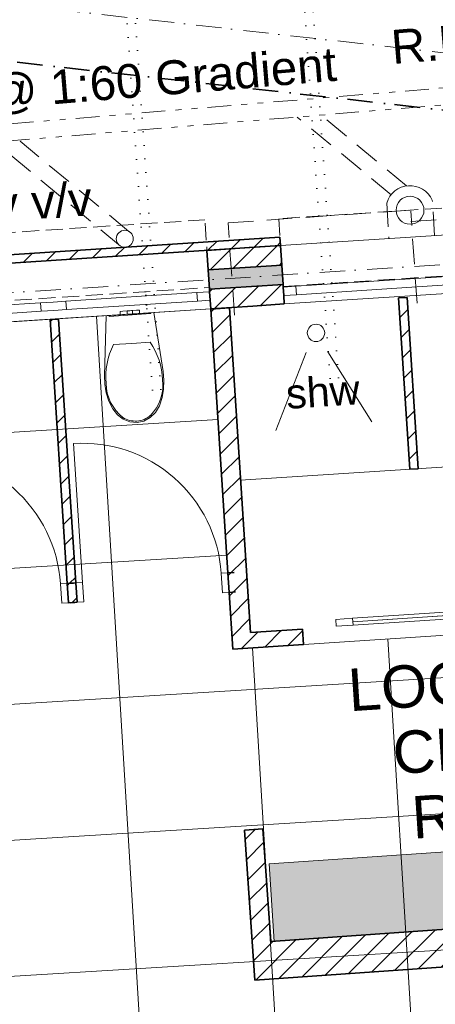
# Model space of a CAD drawing. Header units: millimetres. Extents: x -115474967 to 444143, y -74377 to 241828222.
# Tile 542 of 590: x 185612 to 188064, y 333828 to 339630. Entities that reach past the tile are written whole.
import ezdxf

# ---------------------------------------------------------------- set-up
doc = ezdxf.new("R2010")
doc.units = ezdxf.units.MM
doc.header["$MEASUREMENT"] = 0
doc.set_wipeout_variables(frame=1)
for name, pattern in [('Dense Dotted', [80, 0, -80]), ('Dot & Dashed', [280, 150, -60, 0, -70]), ('Hidden Line', [140, 100, -40]), ('Hidden Line copy', [230, 150, -80]), ('Triple Dashed', [390, 140, -60, 35, -60, 35, -60]), ('Wipeout_Contour', [1000, 0, -1000])]:
    doc.linetypes.add(name, pattern=pattern)
for name, color, linetype, lineweight in [('0_Pen_No__1', 7, 'Continuous', 30), ('0_Pen_No__16', 9, 'Continuous', 20), ('0_Pen_No__3', 7, 'Continuous', 15), ('A_FLOORS FINISH_Pen_No__128', 9, 'Continuous', 0), ('A_FLOORS STRUCTURE_Pen_No__3', 7, 'Continuous', 15), ('A_FLOORS STRUCTURE_Pen_No__8', 255, 'Continuous', 0), ('A_WALL LOAD_Pen_No__1', 7, 'Continuous', 30), ('A_WALL LOAD_Pen_No__3', 7, 'Continuous', 15), ('A_WALL LOAD_Pen_No__6', 7, 'Continuous', 5), ('B_CUT OUT_Pen_No__3', 30, 'Continuous', 15), ('B_FURN LOOSE_Pen_No__6', 7, 'Continuous', 5), ('C-GRID _Pen_No__5', 7, 'Continuous', 5), ('C_TEXT GA_Pen_No__6', 7, 'Continuous', 5), ('SEWER LINE_Pen_No__10', 9, 'Continuous', 20), ('SEWER LINE_Pen_No__6', 7, 'Continuous', 5)]:
    doc.layers.add(name, color=color, linetype=linetype, lineweight=lineweight)
doc.layers.add('A_FLOORS FINISH', color=7, linetype='Continuous')
doc.layers.add('B_FURN LOOSE', color=7, linetype='Continuous')
doc.layers.add('A_FLOORS FINISH_Pen_No__168', color=7, linetype='Continuous', lineweight=5, true_color=0x996633)
doc.layers.add('A_WALL LOAD_Pen_No__7', color=7, linetype='Continuous', lineweight=5, true_color=0x3f3f3f)
doc.styles.add('GENERATED_STYLE_4', font='txt.shx')
pattern_1 = [(45, (-139724, 252382.34), (-63.63961, 63.63961), [])]

# ---------------------------------------------------------------- blocks, each defined once
blk = doc.blocks.new('WC 24[70]', base_point=(325986.6, 85512.9))
at = {"layer": 'B_FURN LOOSE_Pen_No__6', "color": 7, "linetype": 'Continuous', "lineweight": 5}
for p, q in [((325945.1, 85530.2), (325928.5, 85529.1)), ((325929.8, 85509.2), (325928.5, 85529.1)), ((325969.4, 85531.8), (325945.1, 85530.2)), ((325974, 85532.1), (325969.4, 85531.8)), ((325970.7, 85511.8), (325969.4, 85531.8)), ((325985.3, 85532.8), (325974, 85532.1)), ((325996.6, 85533.6), (325985.3, 85532.8)), ((326001.3, 85533.9), (325996.6, 85533.6)), ((326025.6, 85535.5), (326001.3, 85533.9)), ((326002.6, 85513.9), (326001.3, 85533.9)), ((326042.2, 85536.6), (326025.6, 85535.5)), ((326043.5, 85516.6), (326042.2, 85536.6)), ((325946.4, 85510.2), (325929.8, 85509.2)), ((325970.7, 85511.8), (325946.4, 85510.2)), ((325975.3, 85512.1), (325970.7, 85511.8)), ((325986.6, 85512.9), (325975.3, 85512.1)), ((325997.9, 85513.6), (325986.6, 85512.9)), ((326002.6, 85513.9), (325997.9, 85513.6)), ((326026.9, 85515.5), (326002.6, 85513.9)), ((326043.5, 85516.6), (326026.9, 85515.5)), ((325997.9, 85340.2), (326106.6, 85347.3)), ((325889.2, 85333.1), (325997.9, 85340.2))]:
    blk.add_line(p, q, dxfattribs=at)
at = {"layer": 'B_FURN LOOSE_Pen_No__6', "color": 7, "linetype": 'Continuous', "lineweight": 5, "flags": 128}
for points in [[(326185.3, 85071.5), (326176.2, 85021), (326160.2, 84972.9), (326137.1, 84934.2), (326106, 84903.5), (326069, 84883.1), (326028.4, 84874.2), (325987, 84877.8), (325947.6, 84893.2), (325912.8, 84919.5), (325884.8, 84954.9), (325862.8, 85000.5), (325847.2, 85049.4), (325838.3, 85100.2), (325836.5, 85151.9), (325846, 85503.7), (326127.3, 85522.1), (326182.5, 85174.6), (326187.4, 85123.1)], [(325863.9, 85504.8), (326109.4, 85520.9), (326109.7, 85515.9), (325864.2, 85499.9)]]:
    blk.add_lwpolyline(points, close=True, dxfattribs=at)
at = {"layer": 'B_FURN LOOSE_Pen_No__6', "color": 7, "linetype": 'Continuous', "lineweight": 5}
for centre, major_axis, start_param, end_param in [((325754.4, 85108.9), (-27.8, 424.6), 4.688773, 5.241794), ((326269.5, 85142.6), (-27.8, 424.6), 1.041394, 1.594414), ((325924.3, 85095.6), (-16.8, 256.5), 3.867532, 4.76812), ((326102.8, 85107.3), (-16.8, 256.5), 1.515069, 2.415657), ((326019.6, 85021.2), (-9, 138.3), 2.509088, 3.135732), ((326018, 85021.1), (-9, 138.3), 3.147453, 3.774097)]:
    blk.add_ellipse(centre, major_axis=major_axis, ratio=0.999377, start_param=start_param, end_param=end_param, dxfattribs=at)

msp = doc.modelspace()

# ---------------------------------------------------------------- hatches: boundary and pattern name
at = {"layer": 'A_WALL LOAD_Pen_No__7', "linetype": 'Continuous', "lineweight": 5, "true_color": 0x9f07ff}
h = msp.add_hatch(dxfattribs=at)
h.set_pattern_fill('HATCH__BRICK', color=190, style=0, pattern_type=2)
h.set_pattern_definition(pattern_1)
h.paths.add_polyline_path([(177350.00836, 337659.77259), (187150.89022, 338299.4407), (187147.63383, 338349.33455), (177346.75197, 337709.66644)])
h = msp.add_hatch(dxfattribs=at)
h.set_pattern_fill('HATCH__BRICK', color=190, style=0, pattern_type=2)
h.set_pattern_definition(pattern_1)
h.paths.add_polyline_path([(186716.83467, 338271.12559), (186724.29197, 338156.36761), (186973.35143, 338172.55221), (186965.89412, 338287.31015)])
h = msp.add_hatch(dxfattribs=at)
h.set_pattern_fill('HATCH__BRICK', color=190, style=0, pattern_type=2)
h.set_pattern_definition(pattern_1)
h.paths.add_polyline_path([(186965.89414, 338287.31017), (186973.35143, 338172.55222), (187158.35458, 338184.57427), (187150.89729, 338299.33222)])
for points in [[(186973.35145, 338172.5522), (186724.29196, 338156.36763), (186731.74927, 338041.60968), (186980.80873, 338057.79425)], [(186973.35143, 338172.55223), (186980.80875, 338057.79427), (187165.81186, 338069.81629), (187158.3546, 338184.57425)]]:
    msp.add_hatch(color=190, dxfattribs=at).paths.add_polyline_path(points)
h = msp.add_hatch(dxfattribs=at)
h.set_pattern_fill('HATCH__BRICK', color=190, style=0, pattern_type=2)
h.set_pattern_definition(pattern_1)
h.paths.add_polyline_path([(186731.74928, 338041.60967), (186739.20657, 337926.85171), (186988.26602, 337943.03629), (186980.80873, 338057.79424)])
h = msp.add_hatch(dxfattribs=at)
h.set_pattern_fill('HATCH__BRICK', color=190, style=0, pattern_type=2)
h.set_pattern_definition(pattern_1)
h.paths.add_polyline_path([(186980.80873, 338057.79424), (186988.26603, 337943.03629), (187173.26917, 337955.05834), (187165.81187, 338069.81629)])

# ---------------------------------------------------------------- linework, layer by layer
at = {"layer": '0_Pen_No__16', "color": 8, "linetype": 'Dense Dotted', "lineweight": 20}
msp.add_line((186355.0576, 338027.47329), (186472.212, 336329.69948), dxfattribs=at)
at = {"layer": 'A_WALL LOAD_Pen_No__1', "color": 214, "linetype": 'Continuous', "lineweight": 35}
for p, q in [((186724.29198, 338156.36763), (186716.83469, 338271.12558)), ((186724.29198, 338156.36763), (186716.83469, 338271.12558)), ((187158.35459, 338184.57423), (187150.8973, 338299.33219)), ((187158.35459, 338184.57423), (187150.8973, 338299.33219)), ((186973.35143, 338172.55219), (186724.29198, 338156.3676)), ((186731.74928, 338041.60967), (186724.29198, 338156.36763)), ((186731.74928, 338041.60967), (186724.29198, 338156.36763)), ((187158.3546, 338184.57425), (186973.35143, 338172.55223)), ((187165.81189, 338069.81628), (187158.35459, 338184.57423)), ((187165.81189, 338069.81628), (187158.35459, 338184.57423)), ((186732.72197, 338026.64124), (186731.74928, 338041.60967)), ((186732.72197, 338026.64124), (186731.74928, 338041.60967)), ((186980.80873, 338057.79427), (186731.74929, 338041.60967)), ((186735.96427, 337976.74647), (186732.72197, 338026.64124)), ((186735.96427, 337976.74647), (186732.72197, 338026.64124)), ((186735.96427, 337976.74647), (186732.72197, 338026.64124)), ((187165.81187, 338069.81632), (186980.80873, 338057.79427)), ((187166.78458, 338054.84785), (187165.81189, 338069.81628)), ((187166.78458, 338054.84785), (187165.81189, 338069.81628)), ((187170.02688, 338004.95308), (187166.78458, 338054.84785)), ((187170.02688, 338004.95308), (187166.78458, 338054.84785)), ((187170.02688, 338004.95308), (187166.78458, 338054.84785)), ((186739.20657, 337926.85171), (186735.96427, 337976.74647)), ((186739.20657, 337926.85171), (186735.96427, 337976.74647)), ((187173.26918, 337955.05832), (187170.02688, 338004.95308)), ((187173.26918, 337955.05832), (187170.02688, 338004.95308)), ((187280.24299, 336038.35924), (187286.11702, 335948.55113))]:
    msp.add_line(p, q, dxfattribs=at)
for points in [[(187147.63383, 338349.33455), (177346.75197, 337709.66644)], [(187150.89022, 338299.4407), (187147.63383, 338349.33455)], [(177350.00836, 337659.77259), (187150.89022, 338299.4407)], [(186965.89414, 338287.31017), (186716.8347, 338271.12558)], [(187150.89729, 338299.33219), (186965.89414, 338287.31017)], [(187897.3839, 337994.04902), (187847.49006, 337990.79263)], [(186739.20656, 337926.85171), (186988.26602, 337943.03629)], [(186988.26602, 337943.03629), (187173.26921, 337955.05832)]]:
    msp.add_lwpolyline(points, dxfattribs=at)
at = {"layer": 'A_WALL LOAD_Pen_No__3', "color": 30, "linetype": 'Continuous', "lineweight": 15}
for p, q in [((187150.8973, 338299.33219), (189510.912, 338452.69258)), ((184870.62579, 338151.15374), (186716.83469, 338271.12558)), ((187173.26918, 337955.05832), (189533.28388, 338108.41871)), ((184892.99768, 337806.87986), (186739.20657, 337926.85171))]:
    msp.add_line(p, q, dxfattribs=at)
at = {"layer": 'A_WALL LOAD_Pen_No__6', "color": 7, "linetype": 'Continuous', "lineweight": 5}
for p, q in [((186657.87982, 338021.77779), (186732.72197, 338026.64124)), ((186661.12212, 337971.88302), (186657.87982, 338021.77779)), ((187166.78458, 338054.84785), (187241.62672, 338059.7113)), ((187241.62672, 338059.7113), (187244.86903, 338009.81654)), ((185734.77537, 337961.79186), (185809.61752, 337966.65532)), ((185738.01767, 337911.8971), (185734.77537, 337961.79186)), ((185809.61752, 337966.65532), (185884.45966, 337971.51877)), ((185884.45966, 337971.51877), (185887.70197, 337921.624)), ((186735.96427, 337976.74647), (186661.12212, 337971.88302)), ((187244.86903, 338009.81654), (187170.02688, 338004.95308)), ((185812.85982, 337916.76055), (185738.01767, 337911.8971)), ((185887.70197, 337921.624), (185812.85982, 337916.76055)), ((187577.97166, 336082.88606), (188575.83949, 336148.15313)), ((187476.87953, 336096.31671), (187576.66632, 336102.84341)), ((187479.49022, 336056.40199), (187476.87953, 336096.31671)), ((187579.277, 336062.9287), (187479.49022, 336056.40199)), ((187576.66632, 336102.84341), (187579.277, 336062.9287))]:
    msp.add_line(p, q, dxfattribs=at)
for points in [[(187576.66632, 336102.84341), (188574.53415, 336168.11049), (188575.83949, 336148.15313), (187577.97166, 336082.88606)], [(187577.97166, 336082.88606), (188575.83949, 336148.15313), (188577.14483, 336128.19578), (187579.277, 336062.9287)]]:
    msp.add_lwpolyline(points, close=True, dxfattribs=at)
at = {"layer": 'A_WALL LOAD_Pen_No__7', "color": 190, "linetype": 'Continuous', "lineweight": 5, "true_color": 0x9f07ff}
for p, q in [((187241.62672, 338059.7113), (188271.94978, 338126.66459)), ((185884.45966, 337971.51877), (186657.87982, 338021.77779)), ((188275.19208, 338076.76983), (187244.86903, 338009.81654)), ((184961.35522, 337911.53285), (185734.77537, 337961.79186)), ((186661.12212, 337971.88302), (185887.70197, 337921.624)), ((185738.01767, 337911.8971), (184964.59752, 337861.63808))]:
    msp.add_line(p, q, dxfattribs=at)
at = {"layer": 'B_CUT OUT_Pen_No__3', "color": 30, "linetype": 'Hidden Line', "lineweight": 15}
for points in [[(189500.51745, 338611.3063), (187140.52931, 338457.53725)], [(186705.10622, 338451.12948), (184858.91926, 338330.83802)], [(186731.11376, 338051.97587), (186705.10622, 338451.12948)], [(187140.52931, 338457.53725), (187166.53685, 338058.38363)], [(187166.53685, 338058.38363), (189526.52499, 338212.15269)]]:
    msp.add_lwpolyline(points, dxfattribs=at)
at = {"layer": 'SEWER LINE_Pen_No__10', "color": 25, "linetype": 'Triple Dashed', "lineweight": 20, "true_color": 0x996633}
for p, q in [((175060.76673, 338144.03786), (188467.24458, 339258.13778)), ((175037.38191, 338041.71986), (188469.02334, 339158.1536)), ((187777.36545, 338550.03074), (187790.95276, 338341.49799)), ((188059.80827, 338359.01572), (188046.22096, 338567.54848))]:
    msp.add_line(p, q, dxfattribs=at)
at = {"layer": 'SEWER LINE_Pen_No__10', "color": 25, "linetype": 'Hidden Line copy', "lineweight": 20, "true_color": 0x996633}
for p, q in [((187894.9966, 338650.83004), (187390.11329, 339068.47494)), ((187803.25303, 338598.89282), (187249.69341, 339056.80329)), ((186207.36768, 338296.12794), (185474.20977, 338902.60404)), ((186256.83765, 338383.03434), (185614.62965, 338914.2757)), ((186841.59592, 338433.6488), (187915.12027, 338507.72704)), ((187956.66831, 337959.25088), (187919.07091, 338504.10355)), ((187919.69522, 338441.428), (188993.70836, 338515.53997))]:
    msp.add_line(p, q, dxfattribs=at)
at = {"layer": 'SEWER LINE_Pen_No__10', "color": 25, "linetype": 'Continuous', "lineweight": 20, "true_color": 0x996633}
for centre, radius in [((187915.12027, 338507.72704), 82.22967), ((186232.10267, 338339.58114), 50)]:
    msp.add_circle(centre, radius, dxfattribs=at)
msp.add_arc((187915.07919, 338508.35751), 143.88097, 24.292084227, 163.16378516, dxfattribs=at)

# ---------------------------------------------------------------- texts
at = {"layer": 'SEWER LINE_Pen_No__6', "color": 7, "linetype": 'Continuous', "lineweight": 5, "insert": (188191.60346, 339500.4879), "char_height": 200, "width": 749.8825903, "attachment_point": 5, "rotation": 4.750487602, "style": 'GENERATED_STYLE_4'}
msp.add_mtext('\\A1;{\\pqc;\\fArial|b0|i0|c0|p34;R.E. 1}', dxfattribs=at)
at = {"layer": 'SEWER LINE_Pen_No__6', "color": 7, "linetype": 'Continuous', "lineweight": 5, "char_height": 200, "style": 'GENERATED_STYLE_4'}
for s, insert, attachment_point, rotation in [('\\A1;{\\pql;\\fArial|b0|i0|c0|p34;100\\fArial|b0|i0|c0|p34;Ø upvc Sewer Pipe Laid to fall @ 1:60 Gradient }', (181164.00691, 338815.56319), 4, 4.750487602), ('\\A1;{\\pqc;\\fArial|b0|i0|c0|p34;2way v/v}', (185496.5755, 338512.52453), 5, 3.734192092)]:
    msp.add_mtext(s, dxfattribs=dict(at, insert=insert, attachment_point=attachment_point, rotation=rotation))

# ---------------------------------------------------------------- next in the draw order: wipeouts: each hides what was drawn before it
at = {"color": 254, "linetype": 'Wipeout_Contour', "lineweight": 0, "ltscale": 5979244.739026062}
msp.add_wipeout([(179443.92736, 334835.92871), (177198.31911, 334688.98796), (177198.37874, 334688.07659), (175935.28213, 334605.42621), (176180.4061, 331000.12983), (177444.011, 331082.81565), (177540.9954, 329591.82445), (177889.77186, 329614.64706), (177899.66364, 329467.11039), (187837.73482, 330131.12004), (187709.92151, 331980.50062), (189320.71912, 332091.67673), (189153.19237, 334342.14961), (190126.27566, 334410.24544), (190013.99622, 336126.8849), (186870.3307, 335921.35599), (186739.15645, 337926.84845), (179273.99948, 337439.78238)], dxfattribs=at).dxf.layer = 'A_FLOORS FINISH'

# ---------------------------------------------------------------- next in the draw order: hatches: boundary and pattern name
at = {"layer": 'A_FLOORS FINISH_Pen_No__128', "linetype": 'Continuous', "lineweight": 0}
h = msp.add_hatch(dxfattribs=at)
h.set_pattern_fill('PATTERN__TILES_ANGLED', color=9, style=0, pattern_type=2)
h.set_pattern_definition([(93.5, (-139724, 252382.34), (798.5078, 48.8388), []), (183.5, (-139724, 252382.34), (-48.8388, 798.5078), [])])
h.paths.add_polyline_path([(179443.92736, 334835.92871), (177198.31911, 334688.98796), (177198.37874, 334688.07659), (175935.28213, 334605.42621), (176180.4061, 331000.12983), (177444.011, 331082.81565), (177540.9954, 329591.82445), (177889.77186, 329614.64706), (177899.66364, 329467.11039), (187837.73482, 330131.12004), (187709.92151, 331980.50062), (189320.71912, 332091.67673), (189153.19237, 334342.14961), (190126.27566, 334410.24544), (190013.99622, 336126.8849), (186870.3307, 335921.35599), (186739.15645, 337926.84845), (179273.99948, 337439.78238)])
at = {"layer": 'A_FLOORS STRUCTURE_Pen_No__8', "linetype": 'Continuous', "lineweight": 0}
msp.add_hatch(color=255, dxfattribs=at).paths.add_polyline_path([(189688.52821, 334833.67462), (187083.1752, 334656.76859), (187113.11872, 334199.38638), (187511.85739, 334227.28989), (190145.96827, 334411.62351), (190033.68883, 336128.26297), (189602.53838, 336100.07489)])
at = {"layer": 'A_WALL LOAD_Pen_No__7', "linetype": 'Continuous', "lineweight": 5, "true_color": 0x9f07ff}
h = msp.add_hatch(dxfattribs=at)
h.set_pattern_fill('HATCH__BRICK', color=190, style=0, pattern_type=2)
h.set_pattern_definition(pattern_1)
h.paths.add_polyline_path([(187963.27038, 336984.54806), (187897.3839, 337994.04902), (187847.49006, 337990.79263), (187913.37653, 336981.29167)])
h = msp.add_hatch(dxfattribs=at)
h.set_pattern_fill('HATCH__BRICK', color=190, style=0, pattern_type=2)
h.set_pattern_definition(pattern_1)
h.paths.add_polyline_path([(186974.22424, 336018.34361), (186849.12231, 337931.71847), (186739.35668, 337924.54168), (186870.3307, 335921.35599)])
h = msp.add_hatch(dxfattribs=at)
h.set_pattern_fill('HATCH__BRICK', color=190, style=0, pattern_type=2)
h.set_pattern_definition(pattern_1)
h.paths.add_polyline_path([(185942.90821, 336311.76613), (185841.06214, 337866.2787), (185791.16911, 337863.00989), (185893.01481, 336308.50283)])
h = msp.add_hatch(dxfattribs=at)
h.set_pattern_fill('HATCH__BRICK', color=190, style=0, pattern_type=2)
h.set_pattern_definition(pattern_1)
h.paths.add_polyline_path([(185893.02748, 336308.50366), (185900.53307, 336193.74885), (185950.42647, 336197.01216), (185942.92088, 336311.76696)])
h = msp.add_hatch(dxfattribs=at)
h.set_pattern_fill('HATCH__BRICK', color=190, style=0, pattern_type=2)
h.set_pattern_definition(pattern_1)
h.paths.add_polyline_path([(186974.22426, 336018.34361), (186870.3307, 335921.35599), (187286.11702, 335948.55111), (187280.24301, 336038.35922)])
h = msp.add_hatch(dxfattribs=at)
h.set_pattern_fill('HATCH__BRICK', color=190, style=0, pattern_type=2)
h.set_pattern_definition(pattern_1)
h.paths.add_polyline_path([(187093.42606, 334198.00832), (187047.56525, 334861.84192), (186937.82681, 334854.26067), (186998.8569, 333970.8524)])
h = msp.add_hatch(dxfattribs=at)
h.set_pattern_fill('HATCH__BRICK', color=190, style=0, pattern_type=2)
h.set_pattern_definition(pattern_1)
h.paths.add_polyline_path([(187093.42606, 334198.00832), (186998.8569, 333970.8524), (190113.66221, 334188.82472), (190098.30429, 334408.28801)])

# ---------------------------------------------------------------- next in the draw order: linework, layer by layer
at = {"layer": '0_Pen_No__1', "color": 214, "linetype": 'Dot & Dashed', "lineweight": 35}
msp.add_line((229448.10121, 334465.96324), (170915.0884, 341024.62729), dxfattribs=at)
at = {"layer": '0_Pen_No__16', "color": 8, "linetype": 'Dense Dotted', "lineweight": 20}
for p, q in [((187443.09398, 337516.1684), (187204.14083, 340979.02094)), ((187492.98783, 337519.42479), (187254.03468, 340982.27733)), ((186395.05217, 337447.88144), (186156.09903, 340910.73398)), ((186444.94638, 337451.13239), (186205.99323, 340913.98493))]:
    msp.add_line(p, q, dxfattribs=at)
at = {"layer": '0_Pen_No__3', "color": 30, "linetype": 'Continuous', "lineweight": 15}
for p, q in [((187690.38212, 337259.674), (187430.01383, 337672.74336)), ((187122.5667, 337209.59038), (187302.57642, 337668.40244)), ((186915.52965, 336916.04959), (190009.27667, 337118.40086))]:
    msp.add_line(p, q, dxfattribs=at)
msp.add_circle((187360.44876, 337784.9078), 51.17084, dxfattribs=at)
at = {"layer": 'A_FLOORS FINISH_Pen_No__168', "color": 25, "linetype": 'Continuous', "lineweight": 5, "true_color": 0x996633, "flags": 128}
msp.add_lwpolyline([(179443.92736, 334835.92871), (177198.31911, 334688.98796), (177198.37874, 334688.07659), (175935.28213, 334605.42621), (176180.4061, 331000.12983), (177444.011, 331082.81565), (177540.9954, 329591.82445), (177889.77186, 329614.64706), (177899.66364, 329467.11039), (187837.73482, 330131.12004), (187709.92151, 331980.50062), (189320.71912, 332091.67673), (189153.19237, 334342.14961), (190126.27566, 334410.24544), (190013.99622, 336126.8849), (186870.3307, 335921.35599), (186739.15645, 337926.84845), (179273.99948, 337439.78238)], close=True, dxfattribs=at)
at = {"layer": 'A_FLOORS STRUCTURE_Pen_No__3', "color": 30, "linetype": 'Continuous', "lineweight": 15}
msp.add_lwpolyline([(189688.52821, 334833.67462), (187083.1752, 334656.76859), (187113.11872, 334199.38638), (187511.85739, 334227.28989), (190145.96827, 334411.62351), (190033.68883, 336128.26297), (189602.53838, 336100.07489)], close=True, dxfattribs=at)
at = {"layer": 'A_WALL LOAD_Pen_No__1', "color": 214, "linetype": 'Continuous', "lineweight": 35}
for p, q in [((186841.00199, 336370.50638), (186877.9231, 336372.92123)), ((186841.00199, 336370.50638), (186877.9231, 336372.92123)), ((186841.00199, 336370.50638), (186877.9231, 336372.92123)), ((186848.50758, 336255.75158), (186841.00199, 336370.50638)), ((186848.50758, 336255.75158), (186841.00199, 336370.50638)), ((186848.50758, 336255.75158), (186841.00199, 336370.50638)), ((185893.02748, 336308.50366), (185929.9486, 336310.9185)), ((185893.02748, 336308.50366), (185929.9486, 336310.9185)), ((185893.02748, 336308.50366), (185929.9486, 336310.9185)), ((185900.53308, 336193.74885), (185893.02748, 336308.50366)), ((185900.53308, 336193.74885), (185893.02748, 336308.50366)), ((185900.53308, 336193.74885), (185893.02748, 336308.50366)), ((185942.92088, 336311.76696), (185905.99977, 336309.35212)), ((185942.92088, 336311.76696), (185905.99977, 336309.35212)), ((185942.92088, 336311.76696), (185905.99977, 336309.35212)), ((185950.42647, 336197.01215), (185942.92088, 336311.76696)), ((185950.42647, 336197.01215), (185942.92088, 336311.76696)), ((185950.42647, 336197.01215), (185942.92088, 336311.76696)), ((186848.50758, 336255.75158), (186885.42869, 336258.16642)), ((186848.50758, 336255.75158), (186885.42869, 336258.16642)), ((186848.50758, 336255.75158), (186885.42869, 336258.16642)), ((185900.53308, 336193.74885), (185937.45419, 336196.1637)), ((185900.53308, 336193.74885), (185937.45419, 336196.1637)), ((185900.53308, 336193.74885), (185937.45419, 336196.1637)), ((185950.42647, 336197.01215), (185913.50536, 336194.59731)), ((185950.42647, 336197.01215), (185913.50536, 336194.59731)), ((185950.42647, 336197.01215), (185913.50536, 336194.59731)), ((187280.24299, 336038.35924), (187286.11702, 335948.55113))]:
    msp.add_line(p, q, dxfattribs=at)
for points in [[(187847.49006, 337990.79263), (187913.37653, 336981.29167)], [(187963.27038, 336984.54806), (187897.3839, 337994.04902)], [(186849.12231, 337931.71847), (186739.35668, 337924.54168)], [(186739.35668, 337924.54168), (186840.96412, 336370.50391)], [(186974.22424, 336018.34361), (186849.12231, 337931.71847)], [(185841.06214, 337866.2787), (185791.16911, 337863.00989)], [(185791.16911, 337863.00989), (185893.01481, 336308.50283)], [(185942.90821, 336311.76613), (185841.06214, 337866.2787)], [(187913.37653, 336981.29167), (187963.27038, 336984.54806)], [(186848.46713, 336255.74893), (186870.3307, 335921.35599)], [(185900.53308, 336193.74885), (185950.42647, 336197.01215)], [(187280.24298, 336038.35924), (186974.22424, 336018.34361)], [(186870.3307, 335921.35599), (187286.11702, 335948.55113)], [(187047.56525, 334861.84192), (186937.82681, 334854.26067)], [(186937.82681, 334854.26067), (186998.8569, 333970.8524)], [(187093.42606, 334198.00832), (187047.56525, 334861.84192)], [(190145.96827, 334411.62351), (187093.42606, 334198.00832)], [(186998.8569, 333970.8524), (189169.5243, 334122.75448)]]:
    msp.add_lwpolyline(points, dxfattribs=at)
at = {"layer": 'A_WALL LOAD_Pen_No__3', "color": 30, "linetype": 'Continuous', "lineweight": 15}
for centre in [(185982.8356, 336314.3776), (185034.86109, 336252.37488)]:
    msp.add_arc(centre, 820, 3.742127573, 93.742127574, dxfattribs=at)
at = {"layer": 'A_WALL LOAD_Pen_No__6', "color": 7, "linetype": 'Continuous', "lineweight": 5}
for p, q in [((185982.8356, 336314.3776), (185929.31746, 337132.62928)), ((186801.08727, 336367.89574), (186841.00199, 336370.50638)), ((186808.59287, 336253.14093), (186801.08727, 336367.89574)), ((186841.00199, 336370.50638), (186848.50758, 336255.75158)), ((185853.11277, 336305.89302), (185893.02748, 336308.50366)), ((185860.61836, 336191.13821), (185853.11277, 336305.89302)), ((185893.02748, 336308.50366), (185900.53308, 336193.74885)), ((185942.92088, 336311.76696), (185982.8356, 336314.3776)), ((185950.42647, 336197.01215), (185942.92088, 336311.76696)), ((185982.8356, 336314.3776), (185990.34119, 336199.6228)), ((186848.50758, 336255.75158), (186808.59287, 336253.14093)), ((185900.53308, 336193.74885), (185860.61836, 336191.13821)), ((185990.34119, 336199.6228), (185950.42647, 336197.01215))]:
    msp.add_line(p, q, dxfattribs=at)
at = {"layer": 'B_CUT OUT_Pen_No__3', "color": 30, "linetype": 'Hidden Line', "lineweight": 15}
msp.add_lwpolyline([(184884.92679, 337931.68441), (186731.11376, 338051.97587)], dxfattribs=at)
at = {"layer": 'C-GRID _Pen_No__5', "color": 4, "linetype": 'Dot & Dashed', "lineweight": 5}
for p, q in [((172457.33939, 341188.99439), (229357.29746, 334813.33437)), ((173407.63035, 337228.18275), (192058.24756, 338445.39115))]:
    msp.add_line(p, q, dxfattribs=at)
at = {"layer": 'SEWER LINE_Pen_No__10', "color": 25, "linetype": 'Hidden Line copy', "lineweight": 20, "true_color": 0x996633}
msp.add_line((186879.19332, 337888.79613), (186841.59592, 338433.6488), dxfattribs=at)

# ---------------------------------------------------------------- next in the draw order: block references
at = {"layer": 'B_FURN LOOSE', "color": 5, "linetype": 'Continuous', "lineweight": 5}
msp.add_blockref('WC 24[70]', (186262.64221, 337895.21555), dxfattribs=at)

# ---------------------------------------------------------------- next in the draw order: texts
at = {"layer": 'C_TEXT GA_Pen_No__6', "color": 7, "linetype": 'Continuous', "lineweight": 5, "insert": (188558.48359, 335355.87318), "char_height": 250, "attachment_point": 5, "rotation": 3.738159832, "line_spacing_factor": 0.9285, "style": 'GENERATED_STYLE_4'}
msp.add_mtext('\\A1;{\\pqc;\\fArial|b0|i0|c0|p34;LOCKERS +\\P\\pqc;\\fArial|b0|i0|c0|p34;CHANGE \\P\\pqc;\\fArial|b0|i0|c0|p34;ROOMS}', dxfattribs=at)
at = {"layer": 'SEWER LINE_Pen_No__6', "color": 7, "linetype": 'Continuous', "lineweight": 5, "insert": (187400.31472, 337436.95592), "char_height": 175, "attachment_point": 5, "rotation": 3.734192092, "style": 'GENERATED_STYLE_4'}
msp.add_mtext('\\A1;{\\pqc;\\fArial|b0|i0|c0|p34;shw}', dxfattribs=at)

doc.saveas('drawing.dxf')
